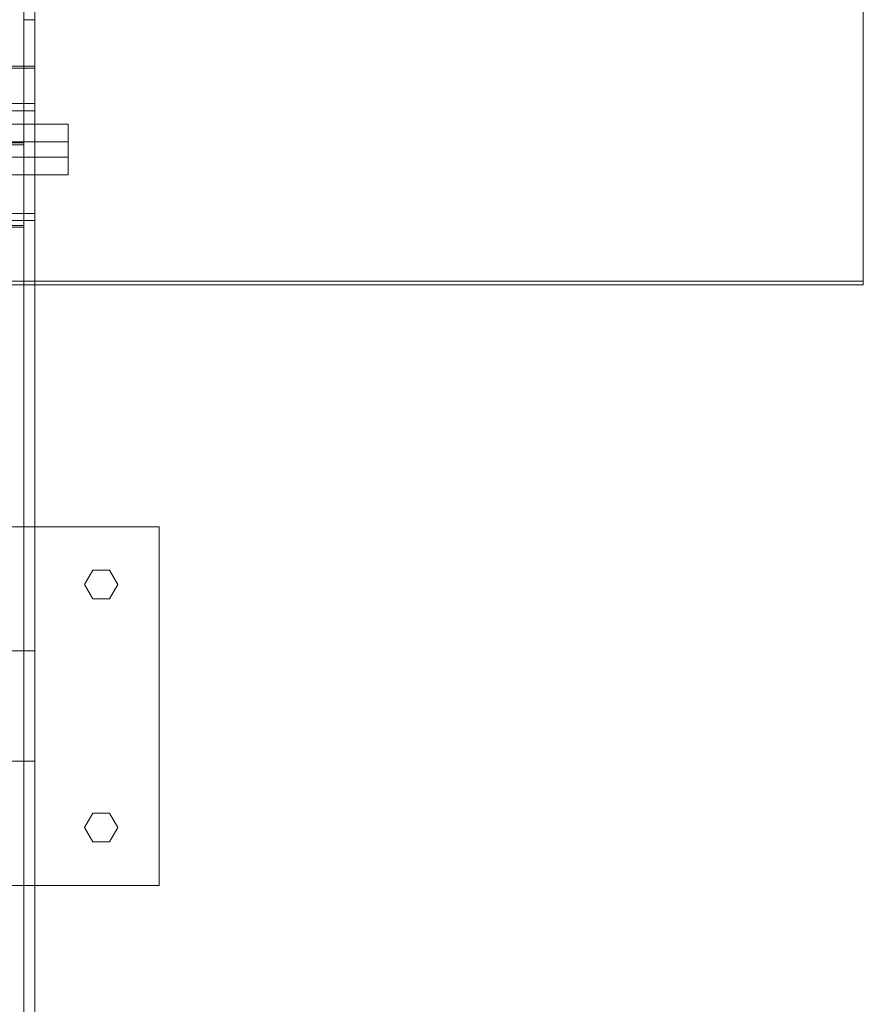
# Model space of a CAD drawing. Header units: millimetres. Extents: x -2233 to 61924, y -68080 to 6847.
# Tile 685 of 1056: x 27769 to 28075, y -16644 to -16287. Entities that reach past the tile are written whole.
import ezdxf

# ---------------------------------------------------------------- set-up
doc = ezdxf.new("R2010")
doc.units = ezdxf.units.MM
doc.layers.add('superior_C09', color=7, linetype='Continuous', lineweight=0)

msp = doc.modelspace()

# ---------------------------------------------------------------- linework, layer by layer
at = {"layer": 'superior_C09'}
for p, q in [((28075, -16003.716), (28075, -16381.628)), ((28075, -16382.884), (28075, -16004.972)), ((27771, -18157.053), (27771, -16117.822)), ((27775, -16117.822), (27775, -18157.053)), ((27775, -18157.681), (27775, -16118.451)), ((27771, -16127.977), (27771, -18167.208)), ((27775, -18167.208), (27775, -16127.977)), ((27775, -16128.291), (27775, -18167.522)), ((27775, -18168.15), (27775, -16128.919)), ((27771, -16794.581), (27771, -16286.888)), ((27771, -16286.888), (27775, -16286.888)), ((27771, -16286.888), (27771, -16304.371)), ((27775, -16286.888), (27775, -16794.581)), ((27775, -16286.888), (27775, -16304.371)), ((27688, -16303.743), (27771, -16303.743)), ((27771, -16304.371), (27688, -16304.371)), ((27750, -16303.743), (27775, -16303.743)), ((27775, -16304.371), (27750, -16304.371)), ((27771, -16303.743), (27771, -18004.842)), ((27771, -16303.743), (27771, -16304.371)), ((27775, -16304.371), (27771, -16304.371)), ((27771, -16304.371), (27771, -16812.063)), ((27771, -18005.47), (27771, -16304.371)), ((27775, -16303.743), (27775, -16811.435)), ((27775, -16303.743), (27775, -16304.371)), ((27775, -16812.063), (27775, -16304.371)), ((27225, -16317.247), (27775, -16317.247)), ((27775, -16317.247), (27775, -16357.027)), ((27775, -16317.247), (27775, -16319.864)), ((27775, -16319.864), (27225, -16319.864)), ((27775, -16359.644), (27775, -16319.864)), ((27737, -16324.68), (27787, -16324.68)), ((27787, -16324.68), (27787, -16336.614)), ((27787, -16324.68), (27787, -16331.17)), ((27787, -16331.17), (27737, -16331.17)), ((27745, -16331.536), (27771, -16331.536)), ((27771, -16331.536), (27771, -16361.372)), ((27771, -16331.536), (27771, -16332.165)), ((27787, -16343.104), (27787, -16331.17)), ((27771, -16332.165), (27745, -16332.165)), ((27771, -16362), (27771, -16332.165)), ((27787, -16336.614), (27737, -16336.614)), ((27787, -16343.104), (27787, -16336.614)), ((27737, -16343.104), (27787, -16343.104)), ((27775, -16357.027), (27225, -16357.027)), ((27225, -16359.644), (27775, -16359.644)), ((27775, -16359.644), (27775, -16357.027)), ((27771, -16361.372), (27745, -16361.372)), ((27745, -16362), (27771, -16362)), ((27771, -16362), (27771, -16361.372)), ((28075, -16381.628), (27745, -16381.628)), ((27745, -16382.884), (28075, -16382.884)), ((28075, -16382.884), (28075, -16381.628)), ((27690, -16470.515), (27820, -16470.515)), ((27820, -16470.515), (27820, -16600.515)), ((27793, -16491.515), (27796, -16486.319)), ((27796, -16486.319), (27802, -16486.319)), ((27802, -16486.319), (27805, -16491.515)), ((27796, -16496.711), (27793, -16491.515)), ((27805, -16491.515), (27802, -16496.711)), ((27802, -16496.711), (27796, -16496.711)), ((27735, -16515.515), (27775, -16515.515)), ((27775, -16515.515), (27775, -16555.515)), ((27775, -16555.515), (27735, -16555.515)), ((27793, -16579.515), (27796, -16574.319)), ((27796, -16574.319), (27802, -16574.319)), ((27802, -16574.319), (27805, -16579.515)), ((27796, -16584.711), (27793, -16579.515)), ((27805, -16579.515), (27802, -16584.711)), ((27802, -16584.711), (27796, -16584.711)), ((27820, -16600.515), (27690, -16600.515))]:
    msp.add_line(p, q, dxfattribs=at)

doc.saveas('drawing.dxf')
